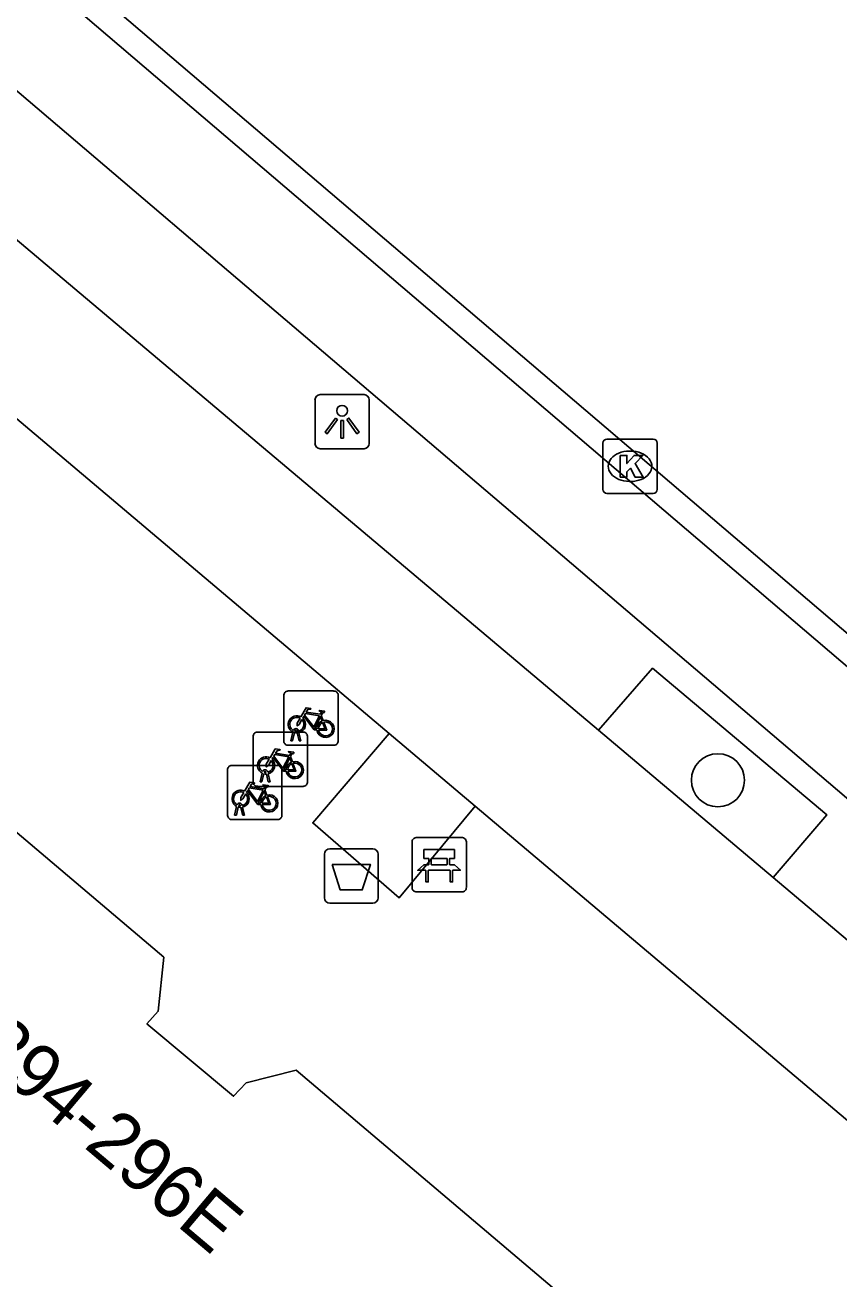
# Model space of a CAD drawing. Extents: x 162347 to 162868, y 381221 to 381813.
# Drawn here: x 162768.51 to 162783.5, y 381577.53 to 381600.64 of the extents above; entities that cross this region are included whole.
import ezdxf

# ---------------------------------------------------------------- set-up
doc = ezdxf.new("R2010")
doc.units = 0
for name, color, linetype in [('IMGEO_Afvalbak', 7, 'Continuous'), ('IMGEO_Bank', 7, 'Continuous'), ('IMGEO_Berm_open', 7, 'Continuous'), ('IMGEO_Boom', 7, 'Continuous'), ('IMGEO_Fietsenrek', 7, 'Continuous'), ('IMGEO_Fietspad_gesloten', 7, 'Continuous'), ('IMGEO_Kolk', 7, 'Continuous'), ('IMGEO_Lichtpunt', 7, 'Continuous'), ('IMGEO_Pand', 7, 'Continuous'), ('IMGEO_Pand_nummerreeks', 7, 'Continuous'), ('IMGEO_Parkeervlak_open', 7, 'Continuous'), ('IMGEO_Rijbaan_lokaal_gesloten', 7, 'Continuous'), ('IMGEO_Rijbaan_lokaal_open', 7, 'Continuous'), ('IMGEO_Voetpad_open', 7, 'Continuous')]:
    doc.layers.add(name, color=color, linetype=linetype)

msp = doc.modelspace()

# ---------------------------------------------------------------- linework, layer by layer
at = {"layer": 'IMGEO_Afvalbak'}
for p, q in [((162774.022, 381584.559), (162774.022, 381585.359)), ((162774.022, 381585.359), (162774.022, 381584.559)), ((162774.122, 381585.459), (162774.912, 381585.459)), ((162774.912, 381585.459), (162774.122, 381585.459)), ((162775.012, 381585.359), (162775.012, 381584.559)), ((162775.012, 381584.559), (162775.012, 381585.359)), ((162774.912, 381584.459), (162774.122, 381584.459)), ((162774.122, 381584.459), (162774.912, 381584.459))]:
    msp.add_line(p, q, dxfattribs=at)
msp.add_lwpolyline([(162774.165, 381585.173), (162774.869, 381585.173), (162774.72, 381584.703), (162774.314, 381584.703), (162774.165, 381585.173)], dxfattribs=at)
for centre, start, end in [((162774.122, 381585.359), 90, 180), ((162774.122, 381585.359), 90, 180), ((162774.912, 381585.359), 0, 90), ((162774.912, 381585.359), 360, 90), ((162774.122, 381584.559), 180, 270), ((162774.122, 381584.559), 180, 270), ((162774.912, 381584.559), 270, 0), ((162774.912, 381584.559), 270, 0)]:
    msp.add_arc(centre, 0.1, start, end, dxfattribs=at)
at = {"layer": 'IMGEO_Bank'}
for p, q in [((162775.637, 381584.741), (162775.637, 381585.582)), ((162775.637, 381585.582), (162775.637, 381584.741)), ((162775.712, 381585.666), (162776.553, 381585.666)), ((162776.553, 381585.666), (162775.712, 381585.666)), ((162776.637, 381585.591), (162776.637, 381584.75)), ((162776.637, 381584.75), (162776.637, 381585.591)), ((162775.946, 381585.172), (162775.946, 381585.278)), ((162775.99, 381585.278), (162775.99, 381585.172)), ((162776.278, 381585.284), (162775.996, 381585.284)), ((162775.996, 381585.166), (162776.278, 381585.166)), ((162776.284, 381585.172), (162776.284, 381585.278)), ((162776.328, 381585.278), (162776.328, 381585.172)), ((162776.334, 381585.064), (162775.941, 381585.064)), ((162776.562, 381584.666), (162775.721, 381584.666)), ((162775.721, 381584.666), (162776.562, 381584.666))]:
    msp.add_line(p, q, dxfattribs=at)
for points in [[(162775.94, 381585.284), (162775.854, 381585.284), (162775.854, 381585.445), (162776.417, 381585.445), (162776.417, 381585.284), (162776.334, 381585.284)], [(162775.884, 381585.064), (162775.742, 381585.064), (162775.854, 381585.166), (162775.94, 381585.166)], [(162776.334, 381585.166), (162776.417, 381585.166), (162776.529, 381585.064), (162776.39, 381585.064)], [(162775.934, 381585.057), (162775.934, 381584.85), (162775.891, 381584.85), (162775.891, 381585.057)], [(162776.384, 381585.057), (162776.384, 381584.85), (162776.34, 381584.85), (162776.34, 381585.057)]]:
    msp.add_lwpolyline(points, dxfattribs=at)
for centre, radius, start, end in [((162775.715, 381585.588), 0.0779, 92.4484, 184.2845), ((162775.715, 381585.588), 0.0779, 92.4484, 184.2845), ((162776.559, 381585.588), 0.0779, 2.4484, 94.2845), ((162776.559, 381585.588), 0.0779, 2.4484, 94.2845), ((162775.939, 381585.277), 0.00671, 2.8957, 87.1043), ((162775.939, 381585.173), 0.00671, 272.8957, 357.1043), ((162775.996, 381585.277), 0.00671, 92.8957, 177.1043), ((162775.996, 381585.173), 0.00671, 182.8957, 267.1043), ((162776.278, 381585.277), 0.00671, 2.8957, 87.1043), ((162776.278, 381585.173), 0.00671, 272.8957, 357.1043), ((162776.335, 381585.277), 0.00671, 92.8957, 177.1043), ((162776.335, 381585.173), 0.00671, 182.8957, 267.1043), ((162775.884, 381585.057), 0.00671, 2.8957, 87.1043), ((162775.941, 381585.057), 0.00671, 92.8957, 177.1043), ((162776.333, 381585.057), 0.00671, 2.8957, 87.1043), ((162776.39, 381585.057), 0.00671, 92.8957, 177.1043), ((162775.715, 381584.744), 0.0779, 182.4484, 274.2845), ((162775.715, 381584.744), 0.0779, 182.4484, 274.2845), ((162776.559, 381584.744), 0.0779, 272.4484, 4.2845), ((162776.559, 381584.744), 0.0779, 272.4484, 4.2845)]:
    msp.add_arc(centre, radius, start, end, dxfattribs=at)
at = {"layer": 'IMGEO_Berm_open'}
msp.add_lwpolyline([(162779.07, 381587.644), (162780.066, 381588.786), (162783.276, 381586.084), (162782.289, 381584.929)], dxfattribs=at)
at = {"layer": 'IMGEO_Boom'}
msp.add_circle((162781.271, 381586.722), 0.489, dxfattribs=at)
at = {"layer": 'IMGEO_Fietsenrek'}
for p, q in [((162773.351, 381588.368), (162774.192, 381588.368)), ((162774.192, 381588.368), (162773.351, 381588.368)), ((162773.276, 381587.443), (162773.276, 381588.284)), ((162773.276, 381588.284), (162773.276, 381587.443)), ((162774.276, 381588.293), (162774.276, 381587.452)), ((162774.276, 381587.452), (162774.276, 381588.293)), ((162773.963, 381587.917), (162773.999, 381587.822)), ((162772.71, 381586.686), (162772.71, 381587.527)), ((162772.71, 381587.527), (162772.71, 381586.686)), ((162772.785, 381587.611), (162773.626, 381587.611)), ((162773.626, 381587.611), (162772.785, 381587.611)), ((162773.403, 381587.452), (162773.442, 381587.612)), ((162773.437, 381587.452), (162773.403, 381587.452)), ((162773.472, 381587.6), (162773.437, 381587.452)), ((162773.514, 381587.624), (162773.513, 381587.628)), ((162773.555, 381587.452), (162773.521, 381587.594)), ((162773.545, 381587.635), (162773.546, 381587.628)), ((162773.553, 381587.598), (162773.588, 381587.452)), ((162773.588, 381587.452), (162773.555, 381587.452)), ((162773.71, 381587.536), (162773.71, 381586.695)), ((162773.71, 381586.695), (162773.71, 381587.536)), ((162774.201, 381587.368), (162773.36, 381587.368)), ((162773.36, 381587.368), (162774.201, 381587.368)), ((162772.315, 381586.997), (162773.156, 381586.997)), ((162773.156, 381586.997), (162772.315, 381586.997)), ((162773.397, 381587.16), (162773.433, 381587.065)), ((162772.24, 381586.072), (162772.24, 381586.913)), ((162772.24, 381586.913), (162772.24, 381586.072)), ((162772.837, 381586.695), (162772.876, 381586.855)), ((162772.906, 381586.843), (162772.871, 381586.695)), ((162772.948, 381586.867), (162772.947, 381586.871)), ((162772.989, 381586.695), (162772.955, 381586.837)), ((162772.979, 381586.878), (162772.98, 381586.871)), ((162772.987, 381586.841), (162773.022, 381586.695)), ((162773.24, 381586.922), (162773.24, 381586.081)), ((162773.24, 381586.081), (162773.24, 381586.922)), ((162773.635, 381586.611), (162772.794, 381586.611)), ((162772.794, 381586.611), (162773.635, 381586.611)), ((162772.871, 381586.695), (162772.837, 381586.695)), ((162772.927, 381586.546), (162772.963, 381586.451)), ((162773.022, 381586.695), (162772.989, 381586.695)), ((162772.367, 381586.081), (162772.406, 381586.241)), ((162772.401, 381586.081), (162772.367, 381586.081)), ((162772.436, 381586.229), (162772.401, 381586.081)), ((162772.478, 381586.253), (162772.477, 381586.257)), ((162772.519, 381586.081), (162772.485, 381586.223)), ((162772.509, 381586.264), (162772.51, 381586.257)), ((162772.517, 381586.227), (162772.552, 381586.081)), ((162772.552, 381586.081), (162772.519, 381586.081)), ((162773.165, 381585.997), (162772.324, 381585.997)), ((162772.324, 381585.997), (162773.165, 381585.997))]:
    msp.add_line(p, q, dxfattribs=at)
for points in [[(162773.589, 381587.894), (162773.684, 381588.058), (162773.77, 381588.044), (162773.772, 381588.035), (162773.716, 381588.024), (162773.689, 381587.979), (162773.945, 381587.938)], [(162773.885, 381587.65), (162773.835, 381587.65), (162773.644, 381587.901), (162773.625, 381587.869)], [(162773.932, 381587.913), (162773.675, 381587.954), (162773.658, 381587.925), (162773.825, 381587.705), (162773.932, 381587.913)], [(162773.98, 381587.815), (162773.95, 381587.892), (162773.841, 381587.674), (162773.884, 381587.674)], [(162773.945, 381587.938), (162773.97, 381587.987), (162773.964, 381587.991), (162773.941, 381587.995), (162773.929, 381588.002), (162773.928, 381588.005), (162773.93, 381588.01), (162774.025, 381587.995), (162774.027, 381587.985), (162774.017, 381587.972), (162774.005, 381587.966), (162773.991, 381587.972), (162773.963, 381587.917)], [(162773.61, 381587.842), (162773.558, 381587.752), (162773.518, 381587.727), (162773.519, 381587.774), (162773.574, 381587.868)], [(162773.914, 381587.674), (162774.034, 381587.673), (162773.99, 381587.787)], [(162774.01, 381587.794), (162774.065, 381587.649), (162773.915, 381587.649)], [(162773.023, 381587.137), (162773.118, 381587.301), (162773.204, 381587.287), (162773.206, 381587.278), (162773.15, 381587.267), (162773.123, 381587.222), (162773.379, 381587.181)], [(162773.366, 381587.156), (162773.109, 381587.197), (162773.092, 381587.168), (162773.259, 381586.948), (162773.366, 381587.156)], [(162773.379, 381587.181), (162773.404, 381587.23), (162773.398, 381587.234), (162773.375, 381587.238), (162773.363, 381587.245), (162773.362, 381587.248), (162773.364, 381587.253), (162773.459, 381587.238), (162773.461, 381587.228), (162773.451, 381587.215), (162773.439, 381587.209), (162773.425, 381587.215), (162773.397, 381587.16)], [(162773.044, 381587.085), (162772.992, 381586.995), (162772.952, 381586.97), (162772.953, 381587.017), (162773.008, 381587.111)], [(162773.319, 381586.893), (162773.269, 381586.893), (162773.078, 381587.144), (162773.059, 381587.112)], [(162773.414, 381587.058), (162773.384, 381587.135), (162773.275, 381586.917), (162773.318, 381586.917)], [(162773.348, 381586.917), (162773.468, 381586.916), (162773.424, 381587.03)], [(162773.444, 381587.037), (162773.499, 381586.892), (162773.349, 381586.892)], [(162772.553, 381586.523), (162772.648, 381586.687), (162772.734, 381586.673), (162772.736, 381586.664), (162772.68, 381586.653), (162772.653, 381586.608), (162772.909, 381586.567)], [(162772.849, 381586.279), (162772.799, 381586.279), (162772.608, 381586.53), (162772.589, 381586.498)], [(162772.896, 381586.542), (162772.639, 381586.583), (162772.622, 381586.554), (162772.789, 381586.334), (162772.896, 381586.542)], [(162772.944, 381586.444), (162772.914, 381586.521), (162772.805, 381586.303), (162772.848, 381586.303)], [(162772.909, 381586.567), (162772.934, 381586.616), (162772.928, 381586.62), (162772.905, 381586.624), (162772.893, 381586.631), (162772.892, 381586.634), (162772.894, 381586.639), (162772.989, 381586.624), (162772.991, 381586.614), (162772.981, 381586.601), (162772.969, 381586.595), (162772.955, 381586.601), (162772.927, 381586.546)], [(162772.574, 381586.471), (162772.522, 381586.381), (162772.482, 381586.356), (162772.483, 381586.403), (162772.538, 381586.497)], [(162772.878, 381586.303), (162772.998, 381586.302), (162772.954, 381586.416)], [(162772.974, 381586.423), (162773.029, 381586.278), (162772.879, 381586.278)]]:
    msp.add_lwpolyline(points, dxfattribs=at)
for centre, radius, start, end in [((162773.354, 381588.29), 0.0779, 92.4484, 184.2845), ((162773.354, 381588.29), 0.0779, 92.4484, 184.2845), ((162774.198, 381588.29), 0.0779, 2.4484, 94.2845), ((162774.198, 381588.29), 0.0779, 2.4484, 94.2845), ((162773.516, 381587.753), 0.159, 62.6766, 242.1369), ((162773.516, 381587.753), 0.129, 63.3192, 238.903), ((162773.496, 381587.624), 0.0499, 12.8025, 158.6934), ((162773.516, 381587.753), 0.129, 283.6043, 43.4302), ((162773.516, 381587.753), 0.159, 283.5766, 46.6042), ((162774.043, 381587.669), 0.159, 113.3408, 178.3217), ((162774.043, 381587.669), 0.159, 187.0065, 105.7708), ((162774.043, 381587.669), 0.129, 113.923, 177.9556), ((162774.043, 381587.669), 0.129, 188.6715, 104.5883), ((162772.788, 381587.533), 0.0779, 92.4484, 184.2845), ((162772.788, 381587.533), 0.0779, 92.4484, 184.2845), ((162773.354, 381587.446), 0.0779, 182.4484, 274.2845), ((162773.354, 381587.446), 0.0779, 182.4484, 274.2845), ((162773.516, 381587.753), 0.159, 253.9967, 271.7867), ((162773.496, 381587.624), 0.0174, 12.8025, 163.4502), ((162773.516, 381587.753), 0.129, 253.415, 269.0204), ((162773.632, 381587.533), 0.0779, 2.4484, 94.2845), ((162773.632, 381587.533), 0.0779, 2.4484, 94.2845), ((162774.198, 381587.446), 0.0779, 272.4484, 4.2845), ((162774.198, 381587.446), 0.0779, 272.4484, 4.2845), ((162772.318, 381586.919), 0.0779, 92.4484, 184.2845), ((162772.318, 381586.919), 0.0779, 92.4484, 184.2845), ((162772.95, 381586.996), 0.159, 62.6766, 242.1369), ((162772.95, 381586.996), 0.129, 63.3192, 238.903), ((162772.95, 381586.996), 0.129, 283.6043, 43.4302), ((162772.95, 381586.996), 0.159, 283.5766, 46.6042), ((162773.162, 381586.919), 0.0779, 2.4484, 94.2845), ((162773.162, 381586.919), 0.0779, 2.4484, 94.2845), ((162773.477, 381586.912), 0.159, 113.3408, 178.3217), ((162773.477, 381586.912), 0.159, 187.0065, 105.7708), ((162773.477, 381586.912), 0.129, 113.923, 177.9556), ((162773.477, 381586.912), 0.129, 188.6715, 104.5883), ((162772.93, 381586.867), 0.0499, 12.8025, 158.6934), ((162772.95, 381586.996), 0.159, 253.9967, 271.7867), ((162772.93, 381586.867), 0.0174, 12.8025, 163.4502), ((162772.95, 381586.996), 0.129, 253.415, 269.0204), ((162772.48, 381586.382), 0.159, 62.6766, 242.1369), ((162772.48, 381586.382), 0.129, 63.3192, 238.903), ((162772.788, 381586.689), 0.0779, 182.4484, 274.2845), ((162772.788, 381586.689), 0.0779, 182.4484, 274.2845), ((162773.632, 381586.689), 0.0779, 272.4484, 4.2845), ((162773.632, 381586.689), 0.0779, 272.4484, 4.2845), ((162772.46, 381586.253), 0.0499, 12.8025, 158.6934), ((162772.48, 381586.382), 0.129, 283.6043, 43.4302), ((162772.48, 381586.382), 0.159, 283.5766, 46.6042), ((162773.007, 381586.298), 0.159, 113.3408, 178.3217), ((162773.007, 381586.298), 0.159, 187.0065, 105.7708), ((162773.007, 381586.298), 0.129, 113.923, 177.9556), ((162773.007, 381586.298), 0.129, 188.6715, 104.5883), ((162772.318, 381586.075), 0.0779, 182.4484, 274.2845), ((162772.318, 381586.075), 0.0779, 182.4484, 274.2845), ((162772.48, 381586.382), 0.159, 253.9967, 271.7867), ((162772.46, 381586.253), 0.0174, 12.8025, 163.4502), ((162772.48, 381586.382), 0.129, 253.415, 269.0204), ((162773.162, 381586.075), 0.0779, 272.4484, 4.2845), ((162773.162, 381586.075), 0.0779, 272.4484, 4.2845)]:
    msp.add_arc(centre, radius, start, end, dxfattribs=at)
at = {"layer": 'IMGEO_Fietspad_gesloten'}
for points in [[(162763.006, 381601.204), (162768.998, 381596.139), (162779.07, 381587.644)], [(162775.215, 381587.585), (162762.605, 381598.241)], [(162775.215, 381587.585), (162776.8, 381586.246)], [(162782.289, 381584.929), (162779.07, 381587.644)], [(162789.414, 381575.587), (162776.8, 381586.246)], [(162782.289, 381584.929), (162796.513, 381572.933)]]:
    msp.add_lwpolyline(points, dxfattribs=at)
at = {"layer": 'IMGEO_Kolk'}
for p, q in [((162779.226, 381593.009), (162780.078, 381593.009)), ((162779.151, 381592.083), (162779.151, 381592.935)), ((162779.639, 381592.789), (162779.664, 381592.789)), ((162780.152, 381592.935), (162780.152, 381592.083)), ((162779.662, 381592.229), (162779.637, 381592.229)), ((162780.078, 381592.009), (162779.226, 381592.009))]:
    msp.add_line(p, q, dxfattribs=at)
for points in [[(162779.226, 381593.009), (162780.078, 381593.009)], [(162779.151, 381592.083), (162779.151, 381592.935)], [(162780.152, 381592.935), (162780.152, 381592.083)], [(162779.472, 381592.709), (162779.595, 381592.709), (162779.595, 381592.558), (162779.725, 381592.709), (162779.889, 381592.709), (162779.743, 381592.558), (162779.896, 381592.309), (162779.744, 381592.309), (162779.659, 381592.473), (162779.595, 381592.406), (162779.595, 381592.309), (162779.472, 381592.309), (162779.472, 381592.709)], [(162780.078, 381592.009), (162779.226, 381592.009)]]:
    msp.add_lwpolyline(points, dxfattribs=at)
for centre, start, end in [((162779.228, 381592.933), 91.552, 178.448), ((162779.228, 381592.933), 91.552, 178.448), ((162780.076, 381592.933), 1.552, 88.448), ((162780.076, 381592.933), 1.552, 88.448), ((162779.228, 381592.085), 181.552, 268.448), ((162779.228, 381592.085), 181.552, 268.448), ((162780.076, 381592.085), 271.552, 358.448), ((162780.076, 381592.085), 271.552, 358.448)]:
    msp.add_arc(centre, 0.0765, start, end, dxfattribs=at)
for centre, major_axis, ratio, start_param, end_param in [((162779.638, 381592.509), (-0.387, 0.002), 0.722429, 4.712389, 7.853982), ((162779.663, 381592.509), (-0.39, 0.002), 0.717154, 1.570796, 4.712389)]:
    msp.add_ellipse(centre, major_axis=major_axis, ratio=ratio, start_param=start_param, end_param=end_param, dxfattribs=at)
at = {"layer": 'IMGEO_Lichtpunt'}
for p, q in [((162773.85, 381593.734), (162773.85, 381592.927)), ((162773.85, 381593.734), (162773.85, 381592.927)), ((162774.752, 381593.829), (162773.944, 381593.829)), ((162774.752, 381593.829), (162773.944, 381593.829)), ((162774.846, 381592.927), (162774.846, 381593.734)), ((162774.846, 381592.927), (162774.846, 381593.734)), ((162773.944, 381592.833), (162774.752, 381592.833)), ((162773.944, 381592.833), (162774.752, 381592.833))]:
    msp.add_line(p, q, dxfattribs=at)
for points in [[(162774.224, 381593.398), (162774.263, 381593.37), (162774.075, 381593.108), (162774.037, 381593.135), (162774.224, 381593.398)], [(162774.326, 381593.35), (162774.373, 381593.35), (162774.373, 381593.028), (162774.326, 381593.028), (162774.326, 381593.35)], [(162774.436, 381593.37), (162774.474, 381593.397), (162774.661, 381593.135), (162774.622, 381593.107), (162774.436, 381593.37)]]:
    msp.add_lwpolyline(points, dxfattribs=at)
msp.add_circle((162774.349, 381593.532), 0.0994, dxfattribs=at)
for centre, start, end in [((162773.944, 381593.734), 90, 180), ((162773.944, 381593.734), 90, 180), ((162774.752, 381593.734), 0, 90), ((162774.752, 381593.734), 0, 90), ((162773.944, 381592.927), 180, 270), ((162773.944, 381592.927), 180, 270), ((162774.752, 381592.927), 270, 0), ((162774.752, 381592.927), 270, 360)]:
    msp.add_arc(centre, 0.0946, start, end, dxfattribs=at)
at = {"layer": 'IMGEO_Pand'}
msp.add_lwpolyline([(162767.108, 381586.816), (162771.066, 381583.46), (162770.962, 381582.466), (162770.754, 381582.237), (162772.35, 381580.9), (162772.583, 381581.146), (162773.505, 381581.378), (162779.344, 381576.422)], dxfattribs=at)
at = {"layer": 'IMGEO_Parkeervlak_open'}
msp.add_lwpolyline([(162801.035, 381571.562), (162759.969, 381606.584), (162761.128, 381608.048)], dxfattribs=at)
at = {"layer": 'IMGEO_Rijbaan_lokaal_gesloten'}
msp.add_lwpolyline([(162761.412, 381608.404), (162802.506, 381573.344), (162829.77, 381550.157), (162832.081, 381548.137)], dxfattribs=at)
at = {"layer": 'IMGEO_Rijbaan_lokaal_open'}
msp.add_lwpolyline([(162802.217, 381572.973), (162761.128, 381608.048)], dxfattribs=at)
at = {"layer": 'IMGEO_Voetpad_open'}
msp.add_lwpolyline([(162776.8, 381586.246), (162775.401, 381584.558), (162773.807, 381585.937), (162775.215, 381587.585)], dxfattribs=at)

# ---------------------------------------------------------------- texts
at = {"layer": 'IMGEO_Pand_nummerreeks'}
msp.add_text('294-296E', height=1, rotation=319.8471, dxfattribs=at).set_placement((162767.527, 381581.697))

doc.saveas('drawing.dxf')
